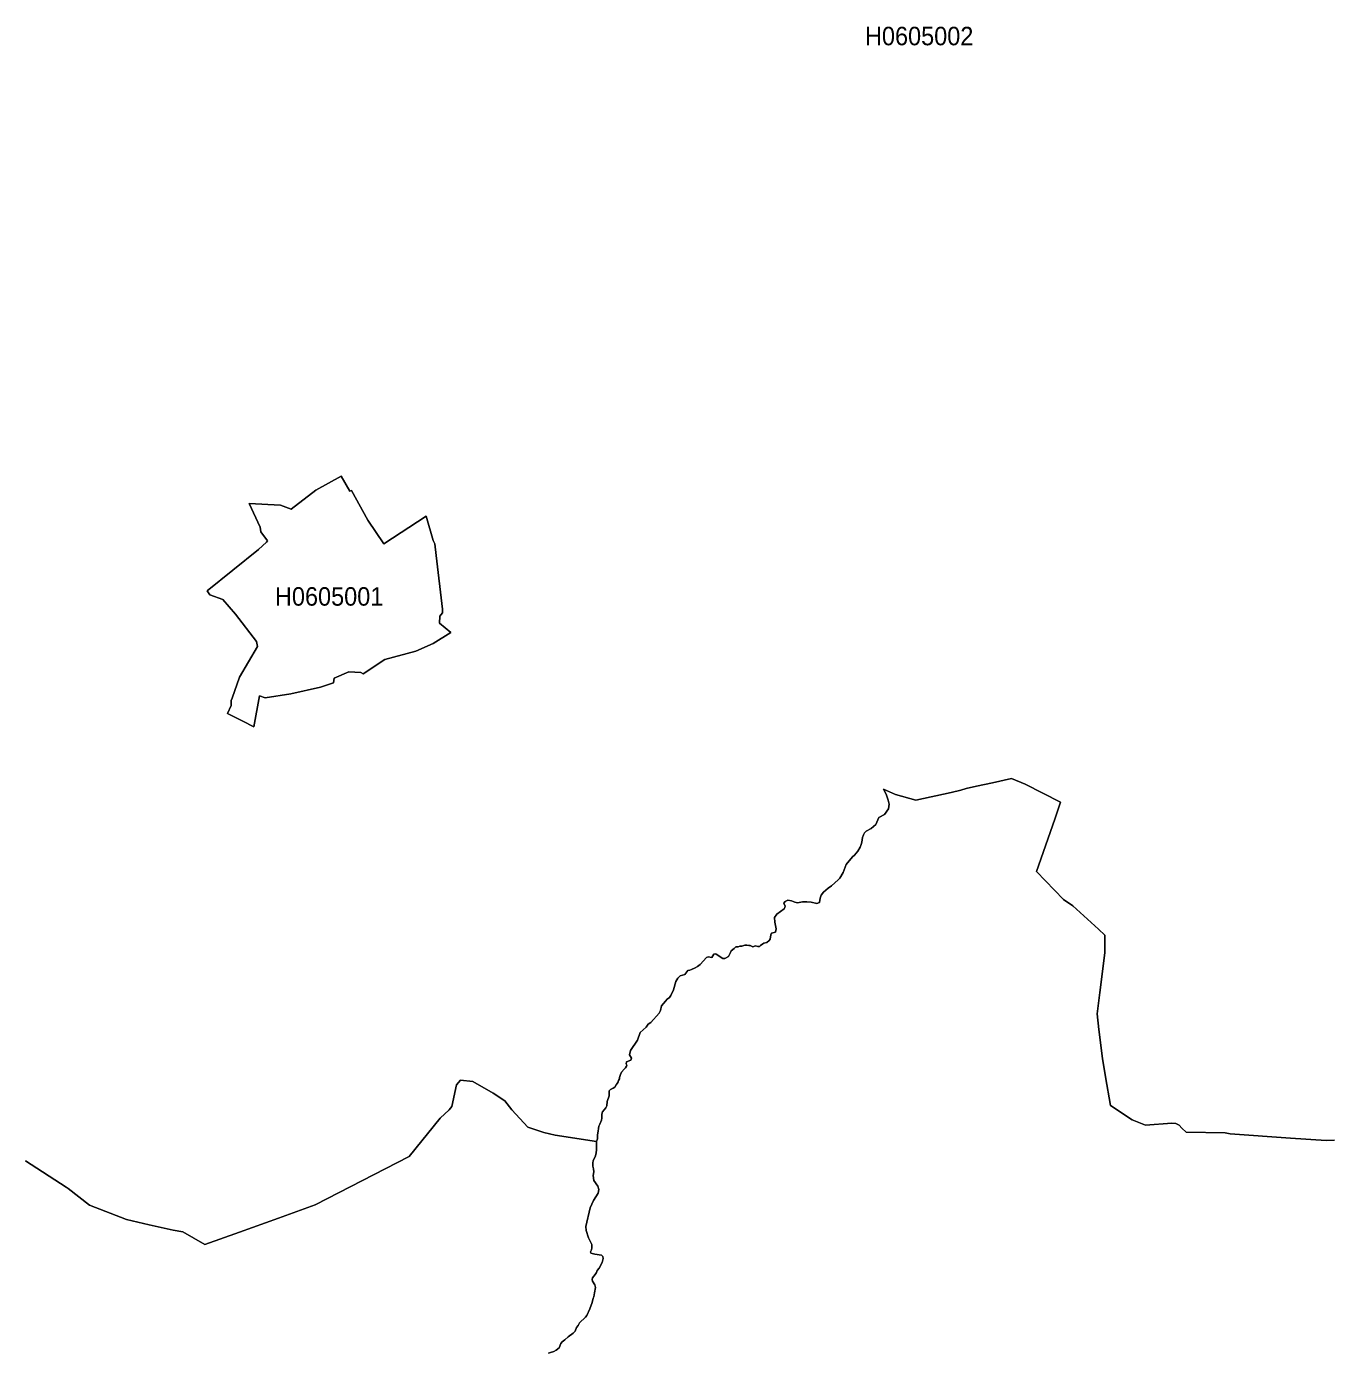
# Model space of a CAD drawing. Extents: x 369010 to 739155, y 6377141 to 6616555.
# Drawn here: x 633910 to 640942, y 6464697 to 6471873 of the extents above; entities that cross this region are included whole.
import ezdxf
from ezdxf.enums import TextEntityAlignment as Align

# ---------------------------------------------------------------- set-up
doc = ezdxf.new("R2010")
doc.units = 0
doc.header["$LTSCALE"] = 40
doc.layers.add('1', color=7, linetype='Continuous', lineweight=13)
doc.layers.add('2', color=7, linetype='Continuous')

msp = doc.modelspace()

# ---------------------------------------------------------------- linework, layer by layer
at = {"layer": '1'}
for points in [[(636109.99, 6469091.86), (636071.26, 6469223.77), (635843.2, 6469073.66), (635755.81, 6469202.26), (635668.09, 6469362.3), (635658.99, 6469357.99), (635611, 6469439.92), (635474.79, 6469363.62), (635341.56, 6469260.68), (635284.29, 6469283.35), (635114.32, 6469292.29), (635172.74, 6469163.69), (635177.21, 6469137.71), (635212.79, 6469090.04), (635208.49, 6469081.6), (635165.13, 6469042.05), (634886.75, 6468819.28), (634900.82, 6468797.1), (634971.49, 6468771.45), (635039.84, 6468693), (635153.87, 6468545.37), (635159.17, 6468517.57), (635062.52, 6468351.4), (635021.64, 6468238.03), (635016.34, 6468226.44), (635017.33, 6468198.8), (634997.31, 6468155.94), (635080.39, 6468113.07), (635138.48, 6468083.28), (635170.42, 6468249.95), (635201.37, 6468240.18), (635339.4, 6468262.19), (635500.27, 6468296.95), (635570.94, 6468320.78), (635574.58, 6468345.94), (635653.36, 6468380.03), (635717.75, 6468376.89), (635731.15, 6468369.44), (635848, 6468447.39), (636016.48, 6468493.24), (636108.67, 6468533.62), (636204.66, 6468593.37), (636143.42, 6468644.01), (636145.74, 6468681.91), (636159.48, 6468700.45), (636159.81, 6468719.81), (636125.55, 6469009.94), (636118.93, 6469074.16)], [(636109.99, 6469091.86), (636118.93, 6469074.16), (636125.55, 6469009.94), (636159.81, 6468719.81), (636159.48, 6468700.45), (636145.74, 6468681.91), (636143.42, 6468644.01), (636204.66, 6468593.37), (636108.67, 6468533.62), (636016.48, 6468493.24), (635848, 6468447.39), (635731.15, 6468369.44), (635717.75, 6468376.89), (635653.36, 6468380.03), (635574.58, 6468345.94), (635570.94, 6468320.78), (635500.27, 6468296.95), (635339.4, 6468262.19), (635201.37, 6468240.18), (635170.42, 6468249.95), (635138.48, 6468083.28), (635080.39, 6468113.07), (634997.31, 6468155.94), (635017.33, 6468198.8), (635016.34, 6468226.44), (635021.64, 6468238.03), (635062.52, 6468351.4), (635159.17, 6468517.57), (635153.87, 6468545.37), (635039.84, 6468693), (634971.49, 6468771.45), (634900.82, 6468797.1), (634886.75, 6468819.28), (635165.13, 6469042.05), (635208.49, 6469081.6), (635212.79, 6469090.04), (635177.21, 6469137.71), (635172.74, 6469163.69), (635114.32, 6469292.29), (635284.29, 6469283.35), (635341.56, 6469260.68), (635474.79, 6469363.62), (635611, 6469439.92), (635658.99, 6469357.99), (635668.09, 6469362.3), (635755.81, 6469202.26), (635843.2, 6469073.66), (636071.26, 6469223.77)]]:
    msp.add_lwpolyline(points, close=True, dxfattribs=at)
for points in [[(638245.98, 6467209.09), (638264.36, 6467222.83), (638300.27, 6467255.1), (638309.21, 6467264.04), (638328.07, 6467294.16), (638343.3, 6467337.19), (638377.56, 6467379.89), (638388.81, 6467388.99), (638406.85, 6467410.84), (638419.27, 6467432.52), (638425.72, 6467446.92), (638429.2, 6467459.5), (638432.84, 6467484.82), (638436.98, 6467499.22), (638442.77, 6467510.14), (638451.38, 6467518.75), (638479.35, 6467533.15), (638504.83, 6467555.16), (638520.56, 6467592.4), (638550.68, 6467608.78), (638572.36, 6467638.74), (638575.83, 6467664.06), (638571.03, 6467686.74), (638559.62, 6467718.18), (638546.21, 6467745.16), (638610.76, 6467716.69), (638721.15, 6467687.07), (638911.31, 6467727.45), (638964.93, 6467740.03), (638993.07, 6467749.63), (639048.68, 6467762.37), (639136.23, 6467779.75), (639238.35, 6467804.08), (639311.83, 6467771.97), (639504.15, 6467674.98), (639473.53, 6467583.46), (639373.07, 6467300.28), (639519.7, 6467148.85), (639570.02, 6467114.42), (639709.54, 6466988.31), (639742.97, 6466955.54), (639743.47, 6466859.38), (639715.83, 6466644.56), (639702.42, 6466529.7), (639711.52, 6466445.62), (639731.55, 6466287.56), (639747.11, 6466189.59), (639774.58, 6466034.18), (639890.27, 6465956.06), (639964.08, 6465927.43), (640104.93, 6465937.85), (640126.77, 6465935.7), (640146.14, 6465926.77), (640160.7, 6465911.54), (640183.54, 6465889.86), (640394.72, 6465886.71), (640422.03, 6465881.09), (640747.41, 6465856.92), (640941.22, 6465844.51), (640985.74, 6465845.67)], [(640985.74, 6465845.67), (640941.22, 6465844.51), (640747.41, 6465856.92), (640422.03, 6465881.09), (640394.72, 6465886.71), (640183.54, 6465889.86), (640160.7, 6465911.54), (640146.14, 6465926.77), (640126.77, 6465935.7), (640104.93, 6465937.85), (639964.08, 6465927.43), (639890.27, 6465956.06), (639774.58, 6466034.18), (639747.11, 6466189.59), (639731.55, 6466287.56), (639711.52, 6466445.62), (639702.42, 6466529.7), (639715.83, 6466644.56), (639743.47, 6466859.38), (639742.97, 6466955.54), (639709.54, 6466988.31), (639570.02, 6467114.42), (639519.7, 6467148.85), (639373.07, 6467300.28), (639473.53, 6467583.46), (639504.15, 6467674.98), (639311.83, 6467771.97), (639238.35, 6467804.08), (639136.23, 6467779.75), (639048.68, 6467762.37), (638993.07, 6467749.63), (638964.93, 6467740.03), (638911.31, 6467727.45), (638721.15, 6467687.07), (638610.76, 6467716.69), (638546.21, 6467745.16), (638559.62, 6467718.18), (638571.03, 6467686.74), (638575.83, 6467664.06), (638572.36, 6467638.74), (638550.68, 6467608.78), (638520.56, 6467592.4), (638504.83, 6467555.16), (638479.35, 6467533.15), (638451.38, 6467518.75), (638442.77, 6467510.14), (638436.98, 6467499.22), (638432.84, 6467484.82), (638429.2, 6467459.5), (638425.72, 6467446.92), (638419.27, 6467432.52), (638406.85, 6467410.84)], [(638406.85, 6467410.84), (638388.81, 6467388.99), (638377.56, 6467379.89), (638343.3, 6467337.19), (638328.07, 6467294.16), (638309.21, 6467264.04), (638300.27, 6467255.1), (638264.36, 6467222.83), (638245.98, 6467209.09), (638220.5, 6467188.24), (638208.75, 6467171.69), (638203.45, 6467155.96), (638198.98, 6467132.46), (638185.41, 6467127.66), (638155.29, 6467134.95), (638131.29, 6467136.6), (638107.29, 6467135.28), (638079.82, 6467131.3), (638066.08, 6467133.29), (638048.54, 6467142.23), (638027.52, 6467144.21), (638013.29, 6467137.43), (638006.67, 6467129.32), (638014.28, 6467111.77), (638012.62, 6467105.32), (638008.16, 6467098.7), (637968.27, 6467068.74), (637957.01, 6467051.86), (637958.5, 6467025.55), (637965.29, 6466989.3), (637962.31, 6466972.59), (637939.64, 6466967.12), (637936.16, 6466957.52), (637933.51, 6466934.69), (637927.22, 6466927.4), (637914.65, 6466916.15), (637899.25, 6466913), (637892.3, 6466907.87), (637880.39, 6466899.43), (637875.26, 6466894.8), (637865.82, 6466894.63), (637852.75, 6466897.45), (637839.34, 6466892.98), (637824.61, 6466899.76), (637816.83, 6466899.1), (637805.74, 6466901.92), (637794.82, 6466901.58), (637779.76, 6466895.79), (637768.51, 6466896.12), (637759.4, 6466892.98), (637747.49, 6466893.14), (637738.55, 6466884.21), (637722, 6466871.63), (637718.36, 6466862.03), (637707.43, 6466840.84), (637688.24, 6466829.26), (637675.99, 6466828.6), (637661.59, 6466837.87), (637649.67, 6466848.13), (637640.9, 6466853.09), (637639.41, 6466853.42), (637634.94, 6466855.08), (637627.83, 6466852.76), (637616.9, 6466835.22), (637597.37, 6466837.87), (637588.93, 6466835.05), (637554.18, 6466796.82), (637538.79, 6466785.9), (637526.87, 6466779.44), (637506.51, 6466770.51), (637498.4, 6466765.37), (637486.65, 6466764.71), (637471.26, 6466742.54), (637445.28, 6466734.76), (637433.86, 6466722.01), (637422.93, 6466704.47), (637409.86, 6466659.95), (637394.96, 6466628.67), (637388.34, 6466618.08), (637374.61, 6466608.48), (637365.83, 6466599.21), (637344.98, 6466573.06), (637339.35, 6466547.07), (637332.73, 6466532.84), (637287.88, 6466483.36), (637271.83, 6466474.25), (637262.39, 6466458.2), (637229.79, 6466429.57), (637215.06, 6466388.19), (637177.49, 6466331.59), (637171.86, 6466307.26), (637181.63, 6466290.54), (637178.98, 6466278.79), (637155.15, 6466269.19), (637153, 6466259.59), (637156.97, 6466252.64), (637155.98, 6466246.19), (637150.85, 6466237.09), (637142.9, 6466230.96), (637128.83, 6466214.74)], [(637092.42, 6466132.82), (637098.88, 6466144.73), (637105.83, 6466153.01), (637110.79, 6466161.62), (637112.61, 6466169.89), (637117.41, 6466178), (637118.08, 6466185.12), (637122.38, 6466201.5), (637128.83, 6466214.74), (637142.9, 6466230.96), (637150.85, 6466237.09), (637155.98, 6466246.19), (637156.97, 6466252.64), (637153, 6466259.59), (637155.15, 6466269.19), (637178.98, 6466278.79), (637181.63, 6466290.54), (637171.86, 6466307.26), (637177.49, 6466331.59), (637215.06, 6466388.19), (637229.79, 6466429.57), (637262.39, 6466458.2), (637271.83, 6466474.25), (637287.88, 6466483.36), (637332.73, 6466532.84), (637339.35, 6466547.07), (637344.98, 6466573.06), (637365.83, 6466599.21), (637374.61, 6466608.48), (637388.34, 6466618.08), (637394.96, 6466628.67), (637409.86, 6466659.95), (637422.93, 6466704.47), (637433.86, 6466722.01), (637445.28, 6466734.76), (637471.26, 6466742.54), (637486.65, 6466764.71), (637498.4, 6466765.37), (637506.51, 6466770.51), (637526.87, 6466779.44), (637538.79, 6466785.9), (637554.18, 6466796.82), (637588.93, 6466835.05), (637597.37, 6466837.87), (637616.9, 6466835.22), (637627.83, 6466852.76), (637634.94, 6466855.08), (637639.41, 6466853.42), (637640.9, 6466853.09), (637649.67, 6466848.13), (637661.59, 6466837.87), (637675.99, 6466828.6), (637688.24, 6466829.26), (637707.43, 6466840.84), (637718.36, 6466862.03), (637722, 6466871.63), (637738.55, 6466884.21), (637747.49, 6466893.14), (637759.4, 6466892.98), (637768.51, 6466896.12), (637779.76, 6466895.79), (637794.82, 6466901.58), (637805.74, 6466901.92), (637816.83, 6466899.1), (637824.61, 6466899.76), (637839.34, 6466892.98), (637852.75, 6466897.45), (637865.82, 6466894.63), (637875.26, 6466894.8), (637880.39, 6466899.43), (637892.3, 6466907.87), (637899.25, 6466913), (637914.65, 6466916.15), (637927.22, 6466927.4), (637933.51, 6466934.69), (637936.16, 6466957.52), (637939.64, 6466967.12), (637962.31, 6466972.59), (637965.29, 6466989.3), (637958.5, 6467025.55), (637957.01, 6467051.86), (637968.27, 6467068.74), (638008.16, 6467098.7), (638012.62, 6467105.32), (638014.28, 6467111.77), (638006.67, 6467129.32), (638013.29, 6467137.43), (638027.52, 6467144.21), (638048.54, 6467142.23), (638066.08, 6467133.29), (638079.82, 6467131.3), (638107.29, 6467135.28), (638131.29, 6467136.6), (638155.29, 6467134.95), (638185.41, 6467127.66), (638198.98, 6467132.46), (638203.45, 6467155.96), (638208.75, 6467171.69), (638220.5, 6467188.24), (638245.98, 6467209.09)], [(637128.83, 6466214.74), (637122.38, 6466201.5), (637118.08, 6466185.12), (637117.41, 6466178), (637112.61, 6466169.89), (637110.79, 6466161.62), (637105.83, 6466153.01), (637098.88, 6466144.73), (637092.42, 6466132.82), (637082.49, 6466127.36), (637068.76, 6466120.9), (637061.14, 6466113.45), (637061.47, 6466100.88), (637061.14, 6466085.65), (637050.38, 6466055.53), (637049.06, 6466032.19), (637043.93, 6466021.6), (637026.06, 6465998.76), (637022.58, 6465987.01), (637022.08, 6465965), (637019.77, 6465953.58), (637011.82, 6465933.06), (637005.86, 6465922.13), (637003.22, 6465908.4), (637002.22, 6465894), (636998.08, 6465875.13), (636997.75, 6465853.94), (636992.62, 6465838.55), (636993.12, 6465796.35), (636991.8, 6465776.16), (636986, 6465756.63), (636975.25, 6465735.61), (636972.76, 6465721.38), (636973.59, 6465705.32), (636977.07, 6465691.75), (636979.38, 6465675.2), (636975.08, 6465655.01), (636978.06, 6465627.04), (637000.4, 6465597.74), (637006.19, 6465578.38), (637002.22, 6465559.35), (636977.56, 6465520.29), (636958.86, 6465480.57), (636934.86, 6465378.45), (636937.51, 6465358.09), (636950.42, 6465317.71), (636967.8, 6465281.96), (636968.79, 6465263.92), (636965.32, 6465253.5), (636961.34, 6465242.24), (636963.16, 6465235.29), (636984.18, 6465228.67), (637020.1, 6465223.21), (637027.54, 6465215.76), (637029.7, 6465205), (637023.74, 6465184.48), (637007.19, 6465152.87), (636996.93, 6465141.12), (636992.62, 6465130.53), (636986, 6465119.77), (636971.6, 6465100.9), (636969.95, 6465092.46), (636970.78, 6465082.7), (636984.84, 6465063.5), (636987.66, 6465049.1), (636982.69, 6465019.14), (636977.89, 6464997.96), (636974.25, 6464990.51), (636970.11, 6464968.17), (636957.37, 6464933.91), (636940.16, 6464897.17), (636933.54, 6464888.23), (636900.93, 6464858.44), (636893.49, 6464843.38), (636884.71, 6464832.29), (636876.94, 6464813.26), (636867.01, 6464802.33), (636839.04, 6464782.47), (636822.15, 6464765.09), (636807.42, 6464754), (636799.65, 6464746.39), (636791.7, 6464722.06), (636774.32, 6464710.31), (636762.08, 6464703.03), (636743.71, 6464697.9), (636732.95, 6464693.43)], [(636732.95, 6464693.43), (636743.71, 6464697.9), (636762.08, 6464703.03), (636774.32, 6464710.31), (636791.7, 6464722.06), (636799.65, 6464746.39), (636807.42, 6464754), (636822.15, 6464765.09), (636839.04, 6464782.47), (636867.01, 6464802.33), (636876.94, 6464813.26), (636884.71, 6464832.29), (636893.49, 6464843.38), (636900.93, 6464858.44), (636933.54, 6464888.23), (636940.16, 6464897.17), (636957.37, 6464933.91), (636970.11, 6464968.17), (636974.25, 6464990.51), (636977.89, 6464997.96), (636982.69, 6465019.14), (636987.66, 6465049.1), (636984.84, 6465063.5), (636970.78, 6465082.7), (636969.95, 6465092.46), (636971.6, 6465100.9), (636986, 6465119.77), (636992.62, 6465130.53), (636996.93, 6465141.12), (637007.19, 6465152.87), (637023.74, 6465184.48), (637029.7, 6465205), (637027.54, 6465215.76), (637020.1, 6465223.21), (636984.18, 6465228.67), (636963.16, 6465235.29), (636961.34, 6465242.24), (636965.32, 6465253.5), (636968.79, 6465263.92), (636967.8, 6465281.96), (636950.42, 6465317.71), (636937.51, 6465358.09), (636934.86, 6465378.45), (636958.86, 6465480.57), (636977.56, 6465520.29), (637002.22, 6465559.35), (637006.19, 6465578.38), (637000.4, 6465597.74), (636978.06, 6465627.04), (636975.08, 6465655.01), (636979.38, 6465675.2), (636977.07, 6465691.75), (636973.59, 6465705.32), (636972.76, 6465721.38), (636975.25, 6465735.61), (636986, 6465756.63), (636991.8, 6465776.16), (636993.12, 6465796.35), (636992.62, 6465838.55), (636770.02, 6465872.32), (636708.12, 6465887.71), (636621.23, 6465916.17), (636535.34, 6466010.68), (636496.61, 6466059.83), (636434.87, 6466100.88), (636324.32, 6466164.26), (636257.45, 6466171.71), (636235.77, 6466145.56), (636210.62, 6466028.05), (636195.89, 6466009.68), (636146.57, 6465965.99), (635979.74, 6465757.12), (635470.48, 6465496.46), (635272.37, 6465424.63), (635062.18, 6465347.67), (634873.51, 6465281.8), (634756, 6465349.82), (634703.21, 6465358.59), (634573.29, 6465387.88), (634450.48, 6465417.34), (634250.72, 6465495.13), (634135.36, 6465584.5), (634124.27, 6465591.12), (633904.48, 6465735.11)], [(633904.48, 6465735.11), (634124.27, 6465591.12), (634135.36, 6465584.5), (634250.72, 6465495.13), (634450.48, 6465417.34), (634573.29, 6465387.88), (634703.21, 6465358.59), (634756, 6465349.82), (634873.51, 6465281.8), (635062.18, 6465347.67), (635272.37, 6465424.63), (635470.48, 6465496.46), (635979.74, 6465757.12), (636146.57, 6465965.99), (636195.89, 6466009.68), (636210.62, 6466028.05), (636235.77, 6466145.56), (636257.45, 6466171.71), (636324.32, 6466164.26), (636434.87, 6466100.88), (636496.61, 6466059.83), (636535.34, 6466010.68), (636621.23, 6465916.17), (636708.12, 6465887.71), (636770.02, 6465872.32), (636992.62, 6465838.55), (636997.75, 6465853.94), (636998.08, 6465875.13), (637002.22, 6465894), (637003.22, 6465908.4), (637005.86, 6465922.13), (637011.82, 6465933.06), (637019.77, 6465953.58), (637022.08, 6465965), (637022.58, 6465987.01), (637026.06, 6465998.76), (637043.93, 6466021.6), (637049.06, 6466032.19), (637050.38, 6466055.53), (637061.14, 6466085.65), (637061.47, 6466100.88), (637061.14, 6466113.45), (637068.76, 6466120.9), (637082.49, 6466127.36), (637092.42, 6466132.82)]]:
    msp.add_lwpolyline(points, dxfattribs=at)

# ---------------------------------------------------------------- texts
at = {"layer": '2', "width": 0.95}
for s, p in [('H0605002', (638738.84, 6471771.6)), ('H0605001', (635546.7, 6468738.83))]:
    msp.add_text(s, height=100, dxfattribs=at).set_placement(p, align=Align.CENTER)

doc.saveas('drawing.dxf')
